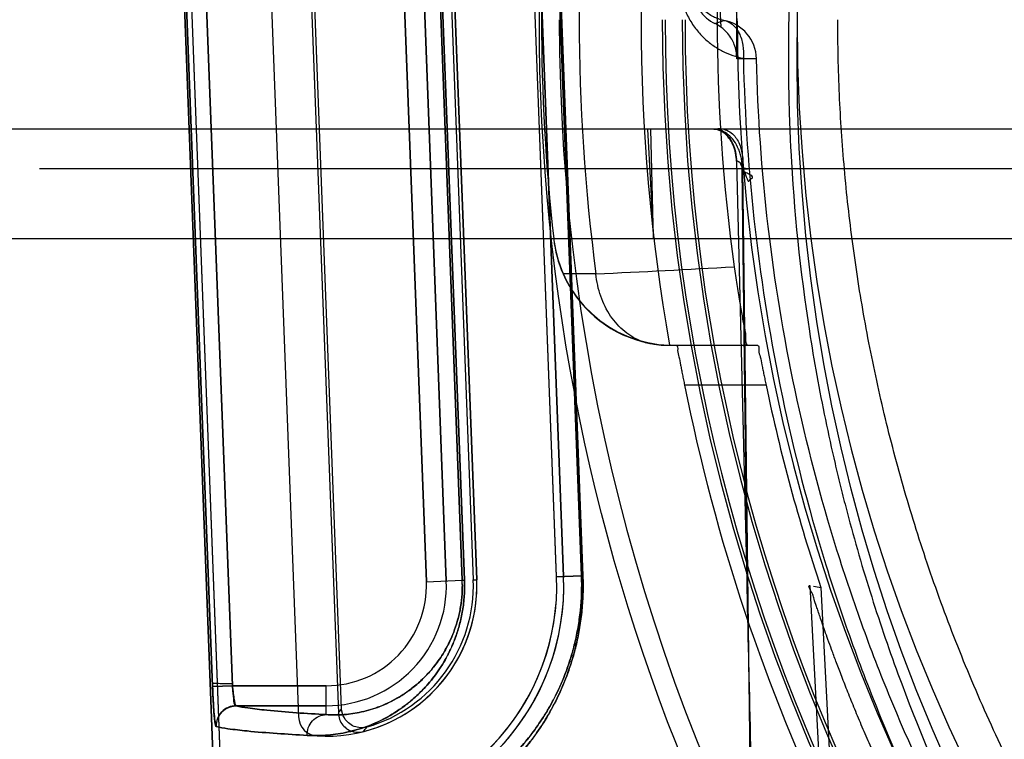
# Model space of a CAD drawing. Header units: millimetres. Extents: x 0 to 297, y 0 to 210.
# Tile 371 of 446: x 239.485 to 239.706, y 160.549 to 160.711. Entities that reach past the tile are written whole.
import ezdxf

# ---------------------------------------------------------------- set-up
doc = ezdxf.new("R2010")
doc.units = ezdxf.units.MM
doc.header["$LTSCALE"] = 16.335
doc.layers.get('0').update_dxf_attribs({"linetype": 'CONTINUOUS'})
for name, color, linetype in [('AXES_REF', 7, 'CONTINUOUS'), ('INTFCLR_1', 7, 'CONTINUOUS'), ('INTFCLR_144815', 7, 'CONTINUOUS'), ('INTFCLR_72935', 7, 'CONTINUOUS')]:
    doc.layers.add(name, color=color, linetype=linetype)

msp = doc.modelspace()

# ---------------------------------------------------------------- linework, layer by layer
at = {"color": 7, "linetype": 'Continuous'}
for radius in [8.7262453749, 8.7255, 8.6696226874]:
    msp.add_circle((241.415033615, 154.4105885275), radius, dxfattribs=at)
msp.add_arc((241.415033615, 154.4105885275), 8.64, 278.2771290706, 261.7228709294, dxfattribs=at)
at = {"layer": 'AXES_REF', "color": 9, "linetype": 'Continuous'}
msp.add_arc((241.415033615, 154.4105885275), 7.9600610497, 94.4118118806, 85.5881881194, dxfattribs=at)
at = {"layer": 'INTFCLR_1', "color": 6, "linetype": 'Continuous'}
for p, q in [((239.5036754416, 161.1861563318), (239.5503851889, 159.9635757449)), ((239.505260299, 161.1862412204), (239.5519721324, 159.9636060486)), ((239.5369542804, 160.8281587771), (239.5474443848, 160.553590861)), ((239.5793625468, 160.8004523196), (239.5876150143, 160.5844523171)), ((239.6056018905, 160.5851395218), (239.5973494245, 160.8011395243)), ((239.6071888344, 160.5851698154), (239.5989363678, 160.8011698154))]:
    msp.add_line(p, q, dxfattribs=at)
at = {"layer": 'INTFCLR_1', "color": 9, "linetype": 'Continuous'}
for p, q in [((239.522584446, 160.8217341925), (239.5325714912, 160.5605784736)), ((239.5180918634, 160.8215623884), (239.5280790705, 160.5604066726)), ((239.5762552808, 160.5840183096), (239.5680028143, 160.8000183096)), ((239.5807513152, 160.5841900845), (239.5724988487, 160.8001900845)), ((239.5761211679, 160.8003284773), (239.5843375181, 160.5843270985)), ((239.5848397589, 160.5843270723), (239.5766157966, 160.8003284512)), ((239.6029940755, 160.801355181), (239.6112095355, 160.5853537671)), ((239.6115257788, 160.5853537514), (239.6033052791, 160.8013551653)), ((239.5762552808, 160.5840183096), (239.5843375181, 160.5843270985)), ((239.5843375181, 160.5843270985), (239.5848397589, 160.5843270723)), ((239.6056018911, 160.5851395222), (239.6112095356, 160.5853537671)), ((239.6112095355, 160.5853537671), (239.6115257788, 160.5853537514)), ((239.5325714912, 160.5605784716), (239.5280790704, 160.5604066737)), ((239.5536938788, 160.5605784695), (239.5325714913, 160.5605784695)), ((239.5536938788, 160.5540757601), (239.5536938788, 160.5605784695)), ((239.533379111, 160.5560791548), (239.5536938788, 160.5560791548))]:
    msp.add_line(p, q, dxfattribs=at)
msp.add_circle((240.0467819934, 160.7015885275), 0.387, dxfattribs=at)
at = {"layer": 'INTFCLR_1', "color": 6, "linetype": 'Continuous'}
for centre, radius, start, end in [((239.5536938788, 160.5831563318), 0.0339458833, 266.5874348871, 2.1879703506), ((239.5536938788, 160.5831563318), 0.0519458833, 274.9802481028, 2.1879701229), ((239.5536938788, 160.5831563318), 0.0535328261, 274.9802484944, 2.1879705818), ((239.5519411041, 160.553762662), 0.0045, 182.187969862, 266.5874352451)]:
    msp.add_arc(centre, radius, start, end, dxfattribs=at)
at = {"layer": 'INTFCLR_1', "color": 9, "linetype": 'Continuous'}
for centre, radius, start, end in [((239.5536938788, 160.5831563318), 0.027077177, 270.0000000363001, 2.1879705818), ((239.5536938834, 160.5831563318), 0.0225778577, 270.0000000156, 2.1879709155)]:
    msp.add_arc(centre, radius, start, end, dxfattribs=at)
at = {"layer": 'INTFCLR_1', "color": 7, "linetype": 'Continuous'}
msp.add_arc((239.5333892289, 160.5515780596), 0.0045014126, 90.12879281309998, 182.1644691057, dxfattribs=at)
at = {"layer": 'INTFCLR_1', "color": 9, "linetype": 'Continuous'}
for points, knots in [([(240.2147240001, 161.0591581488), (240.2118238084, 161.0605701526), (240.205966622, 161.0633315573), (240.1940848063, 161.068571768), (240.1728248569, 161.0769991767), (240.1477050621, 161.0847936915), (240.125188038, 161.089915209), (240.1137215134, 161.0920562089), (240.1070972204, 161.0931585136), (240.0905108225, 161.0956942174), (240.0621024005, 161.098330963), (240.0285354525, 161.0979077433), (240.0068346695, 161.0959183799), (239.996815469, 161.0946659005), (239.990143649, 161.0937420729), (239.972081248, 161.0908760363), (239.9431061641, 161.0843243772), (239.9150619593, 161.0748678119), (239.8984722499, 161.0680729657), (239.8925045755, 161.0654954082), (239.8836718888, 161.0615471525), (239.865088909, 161.0525325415), (239.8378647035, 161.0367449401), (239.8125024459, 161.0185541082), (239.7970364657, 161.0056942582), (239.7900985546, 160.9995692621), (239.7855298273, 160.9954385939), (239.7732925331, 160.9839746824), (239.7544810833, 160.9641705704), (239.7319888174, 160.9356300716), (239.7154862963, 160.9102106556), (239.7051387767, 160.8915809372), (239.6995380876, 160.8806178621), (239.6914397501, 160.8638104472), (239.6806552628, 160.8376085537), (239.6713894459, 160.8072247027), (239.6667427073, 160.7868364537), (239.6648487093, 160.7771742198), (239.6636496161, 160.770628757), (239.6606659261, 160.7524356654), (239.6583056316, 160.7289164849), (239.6577225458, 160.7052211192), (239.6578849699, 160.6932321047), (239.6581112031, 160.6863363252), (239.6588916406, 160.6692523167), (239.6611680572, 160.6472006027), (239.665395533, 160.6238154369), (239.6679290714, 160.6122969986), (239.669496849, 160.6057581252), (239.6719489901, 160.5960678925), (239.6760333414, 160.5818039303), (239.6843900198, 160.5572458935), (239.6943915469, 160.5336045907), (239.7045173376, 160.5137691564), (239.7106544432, 160.5027370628), (239.7201354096, 160.4866068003), (239.7356627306, 160.4634186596), (239.7591234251, 160.4346278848), (239.7786638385, 160.4147868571), (239.792491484, 160.402319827), (239.8019684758, 160.3941779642), (239.8191147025, 160.380487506), (239.8452134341, 160.3625788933), (239.8674668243, 160.3503287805), (239.8789647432, 160.3447250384)], [0, 0, 0, 0, 0.0078493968, 0.0157556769, 0.0315973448, 0.06348082, 0.0796255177, 0.0877696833, 0.09186257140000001, 0.09596636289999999, 0.128600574, 0.1611442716, 0.177500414, 0.1816059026, 0.1857145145, 0.1938901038, 0.2261064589, 0.2578609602, 0.2657731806, 0.2697286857, 0.2736790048, 0.2893160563, 0.3199691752, 0.350131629, 0.3651446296, 0.3688979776, 0.3726519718, 0.3801321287, 0.4097003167, 0.4390100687, 0.4684423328, 0.4833358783, 0.4908515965, 0.498396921, 0.52873346, 0.5596898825, 0.5755734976, 0.5795998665, 0.5836492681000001, 0.5917658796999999, 0.6244614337, 0.6410489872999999, 0.6494251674, 0.6536350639, 0.6578378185, 0.6910418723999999, 0.7074624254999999, 0.7156483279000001, 0.7197377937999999, 0.7238248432, 0.7399718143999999, 0.7558251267, 0.7869322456, 0.802323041, 0.8100025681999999, 0.8176490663, 0.8478512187, 0.8777971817, 0.9079026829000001, 0.9155006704, 0.9231007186, 0.93830313, 0.9688745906, 1, 1, 1, 1]), ([(239.5493824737, 160.5494046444), (239.5507640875, 160.5493241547), (239.5536582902, 160.5493388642), (239.5581636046, 160.5499548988), (239.5629856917, 160.5513283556), (239.5671068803, 160.55323806), (239.5700021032, 160.5550608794), (239.5717310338, 160.5563260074), (239.5735452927, 160.5577971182), (239.5753209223, 160.5594877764), (239.5770277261, 160.5614083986), (239.5787934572, 160.5636526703), (239.5804314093, 160.5662144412), (239.5818865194, 160.569115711), (239.5829149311, 160.5716348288), (239.5836347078, 160.5739320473), (239.584113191, 160.5759133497), (239.5845237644, 160.5780496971), (239.584783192, 160.580274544), (239.5848759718, 160.5825618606), (239.5848623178, 160.5837345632), (239.5848397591, 160.5843270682)], [0, 0, 0, 0, 0.0741702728, 0.1546339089, 0.2429791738, 0.3419225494, 0.3968630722, 0.4261042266, 0.4566930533, 0.5220022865, 0.5571969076, 0.5943301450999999, 0.6749684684, 0.7195761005, 0.7681525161, 0.8206304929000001, 0.8484164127, 0.8773538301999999, 0.9371840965, 0.9682229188, 1, 1, 1, 1]), ([(239.5536938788, 160.5540757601), (239.5548805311, 160.553995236), (239.5573694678, 160.5539866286), (239.5612499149, 160.5544913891), (239.5654109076, 160.5556562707), (239.5689711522, 160.5572951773), (239.5714740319, 160.558866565), (239.5729702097, 160.5599598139), (239.5745417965, 160.5612333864), (239.5760802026, 160.5626990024), (239.5775592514, 160.5643655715), (239.5790909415, 160.5663159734), (239.5805117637, 160.5685440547), (239.5817741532, 160.5710687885), (239.5826668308, 160.5732628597), (239.5832916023, 160.5752642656), (239.5837069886, 160.5769909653), (239.5840634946, 160.578853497), (239.5842886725, 160.5807933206), (239.5843691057, 160.582787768), (239.5843571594, 160.583810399), (239.5843375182, 160.5843270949)], [0, 0, 0, 0, 0.073574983, 0.15347806, 0.2413293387, 0.3398925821, 0.3947086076, 0.423909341, 0.4544751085, 0.5198002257, 0.5550397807, 0.5922469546, 0.6731336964, 0.7179258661, 0.7667362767, 0.8194998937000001, 0.8474484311, 0.8765619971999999, 0.9367727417, 0.9680141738, 1, 1, 1, 1]), ([(239.5558775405, 160.5270322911), (239.5558823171, 160.5269066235), (239.5563261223, 160.5266680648), (239.5576639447, 160.5264495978), (239.5598907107, 160.5263811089), (239.5627209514, 160.5265700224), (239.5656978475, 160.5269671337), (239.5692089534, 160.5276922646), (239.5724550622, 160.5286302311), (239.5753037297, 160.5296496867), (239.5785333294, 160.5309744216), (239.5828798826, 160.5331496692), (239.588367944, 160.5366858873), (239.593038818, 160.540590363), (239.5968478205, 160.544508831), (239.5998210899, 160.5480838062), (239.6021952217, 160.5514850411), (239.6037840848, 160.5541263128), (239.6046950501, 160.5557728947), (239.6061034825, 160.5584768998), (239.6075953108, 160.5618780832), (239.6088302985, 160.5654852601), (239.6094879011, 160.5677293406), (239.6101069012, 160.5701151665), (239.6106221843, 160.5725883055), (239.6110233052, 160.575142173), (239.6115167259, 160.5791816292), (239.6116301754, 160.5826105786), (239.6115257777, 160.5853537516)], [0, 0, 0, 0, 0.0041551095, 0.013257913, 0.0481236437, 0.0748318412, 0.1077085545, 0.1470286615, 0.1932699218, 0.2191876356, 0.2469710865, 0.3085682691, 0.3794789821, 0.4622312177, 0.5090624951, 0.5598948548, 0.6156954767, 0.6459180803, 0.6617022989, 0.6778630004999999, 0.7466496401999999, 0.7841166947, 0.8037788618, 0.8238999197, 0.8655451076, 0.8871776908, 0.9092987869, 1, 1, 1, 1]), ([(239.5583411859, 160.5298255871), (239.5583454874, 160.5297030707), (239.5587577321, 160.5294599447), (239.5600399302, 160.5292344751), (239.5621458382, 160.5291522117), (239.5648346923, 160.5293176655), (239.5676592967, 160.5296835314), (239.5709927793, 160.530362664), (239.5740748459, 160.5312475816), (239.5767800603, 160.532212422), (239.5798482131, 160.533468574), (239.5839785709, 160.535535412), (239.5891943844, 160.5389009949), (239.5936334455, 160.5426208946), (239.5972539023, 160.5463564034), (239.6000808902, 160.5497666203), (239.6023380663, 160.5530117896), (239.6038486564, 160.5555322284), (239.6047148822, 160.5571038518), (239.6060545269, 160.5596856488), (239.607473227, 160.5629331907), (239.6086474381, 160.5663771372), (239.6092727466, 160.5685200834), (239.6098613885, 160.5707987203), (239.6103513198, 160.5731607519), (239.6107326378, 160.5755999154), (239.6112016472, 160.5794584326), (239.611309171, 160.5827335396), (239.6112095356, 160.5853537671)], [0, 0, 0, 0, 0.0042536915, 0.0133611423, 0.0481249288, 0.0747277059, 0.1074764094, 0.1466518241, 0.192738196, 0.2185773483, 0.2462835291, 0.3077362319, 0.3785294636, 0.4612132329, 0.5080387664, 0.5588910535, 0.6147435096, 0.6450065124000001, 0.6608150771, 0.67700292, 0.7459283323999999, 0.7834849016, 0.8031974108, 0.8233721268, 0.8651343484, 0.8868303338, 0.9090177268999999, 1, 1, 1, 1]), ([(239.5536938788, 160.5540757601), (239.5492164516, 160.5543388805), (239.5433030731, 160.5547088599), (239.5365412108, 160.5554706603), (239.5342367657, 160.5558365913), (239.5333791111, 160.5560791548)], [0, 0, 0, 0, 0.6586243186, 0.8691172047, 1, 1, 1, 1]), ([(239.5493824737, 160.5494046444), (239.5493642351, 160.5499769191), (239.5495473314, 160.5511832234), (239.5504909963, 160.552767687), (239.5519758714, 160.5538294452), (239.5531433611, 160.5540729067), (239.5536938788, 160.5540757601)], [0, 0, 0, 0, 0.2441201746, 0.506899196, 0.7652768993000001, 1, 1, 1, 1]), ([(239.5288907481, 160.5514080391), (239.5297561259, 160.5511653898), (239.5320805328, 160.5507995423), (239.5389014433, 160.5500376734), (239.5448660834, 160.5496677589), (239.5493824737, 160.5494046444)], [0, 0, 0, 0, 0.1308507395, 0.3413375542, 1, 1, 1, 1])]:
    msp.add_open_spline(points, degree=3, knots=knots, dxfattribs=at)
at = {"layer": 'INTFCLR_1', "color": 7, "linetype": 'Continuous'}
for points, knots in [([(239.5289456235, 160.551350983), (239.5288638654, 160.5512438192), (239.5286689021, 160.5520314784), (239.5285484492, 160.5529603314), (239.5283537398, 160.5550365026), (239.5282359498, 160.5570284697), (239.5281490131, 160.5586930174), (239.5281012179, 160.5598275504), (239.5280790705, 160.5604066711)], [0, 0, 0, 0, 0.0442575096, 0.1345118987, 0.4573237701, 0.6260773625, 0.8097107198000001, 1, 1, 1, 1]), ([(239.5280790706, 160.5604066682), (239.5281109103, 160.5595744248), (239.5281798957, 160.5579737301), (239.5283161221, 160.5557311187), (239.5284594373, 160.5535504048), (239.5286848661, 160.5521549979), (239.5288907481, 160.5514080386)], [0, 0, 0, 0, 0.2761379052, 0.5311304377, 0.7451301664, 1, 1, 1, 1]), ([(239.5325714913, 160.5605784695), (239.5326101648, 160.5600808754), (239.5326678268, 160.5590948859), (239.5329786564, 160.5577774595), (239.5327999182, 160.556159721), (239.533379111, 160.5560791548)], [0, 0, 0, 0, 0.3262408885, 0.6177564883, 1, 1, 1, 1]), ([(239.5325714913, 160.5605784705), (239.5325936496, 160.5602887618), (239.5326621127, 160.5594792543), (239.5328206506, 160.5580291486), (239.5329819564, 160.5571861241), (239.5332464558, 160.5559268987), (239.5334335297, 160.5560506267)], [0, 0, 0, 0, 0.1872422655, 0.5347088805, 0.8554618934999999, 1, 1, 1, 1]), ([(239.5289456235, 160.551350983), (239.5289080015, 160.5522323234), (239.5293158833, 160.5538074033), (239.5310050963, 160.5555798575), (239.5325574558, 160.5560550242), (239.5334335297, 160.5560506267)], [0, 0, 0, 0, 0.3689261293, 0.6336074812, 1, 1, 1, 1])]:
    msp.add_open_spline(points, degree=3, knots=knots, dxfattribs=at)
at = {"layer": 'INTFCLR_144815', "color": 6, "linetype": 'Continuous'}
for p, q in [((239.6462821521, 160.7102319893), (239.6132465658, 161.3405885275)), ((239.6260999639, 160.6859285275), (239.627461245, 160.6612887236)), ((239.6274612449, 160.6612887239), (239.6268528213, 160.6859285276)), ((239.6461341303, 160.678728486), (239.6461195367, 160.6790773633)), ((239.6461341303, 160.678728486), (239.648618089, 160.5781336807)), ((239.4537729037, 160.6612887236), (240.6397910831, 160.6612887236)), ((239.6651409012, 160.5827392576), (239.6679338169, 160.5281524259))]:
    msp.add_line(p, q, dxfattribs=at)
at = {"layer": 'INTFCLR_144815', "color": 9, "linetype": 'Continuous'}
for p, q in [((239.6412798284, 160.7097211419), (239.6432864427, 160.7104358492)), ((239.6476750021, 160.701902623), (239.6506323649, 160.7017883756)), ((239.6506323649, 160.7017883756), (239.6462093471, 160.7017862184)), ((240.613441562, 160.6859285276), (239.4801224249, 160.6859285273)), ((239.4891210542, 160.6770855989), (240.6044429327, 160.6770855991)), ((239.6486180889, 160.5781336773), (239.6473982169, 160.6769599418)), ((239.647462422, 160.6770855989), (239.6537144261, 160.1705885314)), ((239.6049412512, 160.6612151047), (239.6049346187, 160.6612744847)), ((239.6144695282, 160.653324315), (239.6070505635, 160.653357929)), ((239.6296722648, 160.6372837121), (239.6508675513, 160.6372837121)), ((239.6528006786, 160.6282837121), (239.6344292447, 160.6282837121)), ((239.662688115, 160.583161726), (239.6646667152, 160.5445313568))]:
    msp.add_line(p, q, dxfattribs=at)
msp.add_circle((240.0467819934, 160.7105885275), 0.4450735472, dxfattribs=at)
at = {"layer": 'INTFCLR_144815', "color": 6, "linetype": 'Continuous'}
for centre, radius, start, end in [((240.0467819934, 160.7105885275), 0.4221456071, 170.0000000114, 189.9999999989), ((240.0467819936, 160.7105885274), 0.4050000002, 172.1026397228, 187.8973602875), ((240.0467819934, 160.7105885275), 0.4445907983, 173.627751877, 186.3722481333), ((239.6374025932, 160.7017628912), 0.0088524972, 54.0834248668, 64.024798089), ((240.0467819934, 160.7105885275), 0.4005, 180.0510065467, 359.9489934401), ((240.0467819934, 160.7105885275), 0.387, 180.0000000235, 360), ((239.6317604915, 160.6642662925), 0.0269920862, 186.3648512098, 268.491085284), ((239.6318283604, 160.664221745), 0.0270547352, 186.3808204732, 203.6753744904), ((239.6317785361, 160.6641858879), 0.0269944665, 203.6481394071, 255.071297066), ((240.0467819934, 160.7105885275), 0.4204864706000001, 191.2877879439, 205.7133570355), ((240.0467819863, 160.7105885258), 0.4024864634, 191.7996976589, 198.5207826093), ((239.7202284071, 160.9088828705), 0.3307633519, 260.1255855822, 260.4127829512)]:
    msp.add_arc(centre, radius, start, end, dxfattribs=at)
at = {"layer": 'INTFCLR_144815', "color": 9, "linetype": 'Continuous'}
for centre, radius, start, end in [((240.0462646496, 160.7113563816), 0.4001660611, 171.3564389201, 180.1099446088), ((240.0467819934, 160.7105885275), 0.4360885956, 172.4544928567, 187.5455071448), ((240.0467819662, 160.7105100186), 0.4405735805, 179.9897901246, 0.0102099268), ((240.0467819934, 160.7107941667), 0.417368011, 180.0282300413, 359.971769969), ((240.0467819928, 160.7105400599), 0.4167396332, 179.9933364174, 0.0066635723), ((240.0467819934, 160.7107156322), 0.4128686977, 180.0176390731, 359.9823609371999), ((240.0467819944, 160.7104615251), 0.4122403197, 179.9823484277, 0.017651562), ((239.6416349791, 160.7015891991), 0.0089995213, 1.2681582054, 79.4259149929), ((240.0513469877, 160.7112731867), 0.4052487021, 180.0968033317, 181.3414301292), ((239.2868337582, 167.2633516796), 6.6181424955, 272.8376276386, 273.1076992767)]:
    msp.add_arc(centre, radius, start, end, dxfattribs=at)
for points, knots in [([(239.6419449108, 160.774074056), (239.6415037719, 160.7621378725), (239.6412391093, 160.7441764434), (239.6418820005, 160.7224612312), (239.6423728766, 160.7126950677), (239.6425949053, 160.7089316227)], [0, 0, 0, 0, 0.5498636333, 0.8264465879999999, 1, 1, 1, 1]), ([(239.6432864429, 160.710435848), (239.6428788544, 160.7105142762), (239.6420682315, 160.7107324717), (239.6408938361, 160.71122928), (239.6397689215, 160.7119000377), (239.6387123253, 160.7127562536), (239.6377623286, 160.7138144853), (239.6366653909, 160.7155257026), (239.636160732, 160.7170433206), (239.6360156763, 160.7180944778)], [0, 0, 0, 0, 0.1107473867, 0.2231138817, 0.33925235, 0.4590533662, 0.5846579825, 0.7168732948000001, 1, 1, 1, 1]), ([(239.6333503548, 160.7171782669), (239.6334964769, 160.7161057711), (239.633857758, 160.7145233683), (239.6346020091, 160.7125299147), (239.6354726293, 160.710693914), (239.6365402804, 160.7090181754), (239.6377638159, 160.7075321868), (239.6390330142, 160.7062152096), (239.6404158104, 160.7050712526), (239.6418828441, 160.7041124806), (239.6433611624, 160.7032908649), (239.6452758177, 160.7024805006), (239.6468732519, 160.7020589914), (239.6476750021, 160.701902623)], [0, 0, 0, 0, 0.1453532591, 0.216453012, 0.2854858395, 0.4179428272, 0.4818701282, 0.543755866, 0.6633590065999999, 0.7218031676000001, 0.7789349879, 0.8903064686, 1, 1, 1, 1]), ([(239.6432864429, 160.710435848), (239.6439630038, 160.7103122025), (239.6453921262, 160.7096138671), (239.6468980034, 160.7075616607), (239.647700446, 160.7048610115), (239.6477524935, 160.7028908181), (239.6476750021, 160.701902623)], [0, 0, 0, 0, 0.1984692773, 0.4371861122, 0.7139604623, 1, 1, 1, 1]), ([(239.6476750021, 160.701902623), (239.6479664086, 160.6890093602), (239.6497362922, 160.6633977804), (239.6558904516, 160.6255323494), (239.6630462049, 160.5978081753), (239.6688408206, 160.5797092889), (239.6729428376, 160.5678387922), (239.6807294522, 160.5475706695), (239.6936934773, 160.5196067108), (239.7075079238, 160.4956732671), (239.7175439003, 160.4803516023), (239.7244163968, 160.4703466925), (239.7369409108, 160.4533668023), (239.7563886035, 160.430376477), (239.7778149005, 160.409202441), (239.7938042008, 160.3954083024), (239.8032484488, 160.3878005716), (239.8176553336, 160.3767356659), (239.840208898, 160.3613563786), (239.872173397, 160.3436098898), (239.9002928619, 160.3312502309), (239.9207195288, 160.3239419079), (239.9326783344, 160.3201430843), (239.9508206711, 160.3148524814), (239.9786142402, 160.3085382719), (240.0037632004, 160.3053359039), (240.0164324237, 160.3043524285)], [0, 0, 0, 0, 0.065112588, 0.129394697, 0.1934385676, 0.2094427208, 0.2253383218, 0.256842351, 0.3190311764, 0.3807412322, 0.3961553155, 0.411501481, 0.442018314, 0.5026504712, 0.5633236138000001, 0.5938905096, 0.609235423, 0.6245466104, 0.6856021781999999, 0.7468424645, 0.8088893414, 0.8404348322, 0.8563390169, 0.8722339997, 0.9358427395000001, 1, 1, 1, 1]), ([(240.0166424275, 160.3130112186), (240.004063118, 160.3139760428), (239.9790957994, 160.3171020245), (239.9514922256, 160.3232809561), (239.9334713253, 160.3284558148), (239.9215981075, 160.3321725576), (239.9013224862, 160.339317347), (239.8734114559, 160.3514025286), (239.8416768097, 160.3687580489), (239.8192727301, 160.383802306), (239.8049657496, 160.3946327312), (239.7955906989, 160.402070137), (239.7797289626, 160.4155558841), (239.7584678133, 160.4362549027), (239.7391596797, 160.4587460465), (239.7267260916, 160.4753601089), (239.7199042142, 160.485144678), (239.7099546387, 160.5001229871), (239.6962503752, 160.5235155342), (239.6833875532, 160.5508698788), (239.6756644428, 160.5706973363), (239.6715966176, 160.5823060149), (239.6658526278, 160.5999986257), (239.6587603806, 160.627103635), (239.6526662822, 160.6641331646), (239.6509184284, 160.6891808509), (239.6506323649, 160.7017883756)], [0, 0, 0, 0, 0.0646712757, 0.128756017, 0.144762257, 0.1607751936, 0.1925243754, 0.2549242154, 0.3164399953, 0.3776942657, 0.3930416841, 0.4084179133, 0.439031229, 0.4997315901, 0.5603068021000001, 0.5907642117, 0.6060722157, 0.6214442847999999, 0.6829352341, 0.7448362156, 0.7761705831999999, 0.791975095, 0.8078842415, 0.8715193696, 0.935356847, 1, 1, 1, 1]), ([(239.6248244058, 160.638102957), (239.623427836, 160.6386307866), (239.6207316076, 160.6402235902), (239.6175402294, 160.6437928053), (239.6153294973, 160.6482790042), (239.6146241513, 160.6516164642), (239.6144695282, 160.653324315)], [0, 0, 0, 0, 0.2318302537, 0.4763818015, 0.7337212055, 1, 1, 1, 1])]:
    msp.add_open_spline(points, degree=3, knots=knots, dxfattribs=at)
at = {"layer": 'INTFCLR_144815', "color": 6, "linetype": 'Continuous'}
for points, knots in [([(239.6362007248, 160.7167535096), (239.63627885, 160.7161873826), (239.6365506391, 160.7150537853), (239.6372432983, 160.7134805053), (239.6381942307, 160.7120909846), (239.6395034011, 160.7107778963), (239.6405967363, 160.7100535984), (239.6412798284, 160.7097211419)], [0, 0, 0, 0, 0.1902005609, 0.3853731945, 0.5690912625, 0.7471617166, 1, 1, 1, 1]), ([(239.6462093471, 160.7017862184), (239.6462102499, 160.7023589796), (239.6461080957, 160.7034442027), (239.6456886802, 160.704920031), (239.6450543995, 160.7062691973), (239.6440890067, 160.7076606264), (239.6431700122, 160.7085161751), (239.6425955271, 160.7089322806)], [0, 0, 0, 0, 0.2069866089, 0.3910064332, 0.5518595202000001, 0.7436528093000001, 1, 1, 1, 1]), ([(240.0467819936, 160.3304717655), (240.0437636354, 160.3304717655), (240.037725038, 160.3305445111), (240.0286685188, 160.3308720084), (240.01961273, 160.3314184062), (240.0105581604, 160.3321845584), (240.0015054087, 160.3331716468), (239.9924550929, 160.3343811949), (239.9834081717, 160.3358150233), (239.9743655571, 160.3374752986), (239.9653286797, 160.3393644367), (239.9562989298, 160.3414851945), (239.9472783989, 160.3438405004), (239.9382691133, 160.3464336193), (239.9292739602, 160.3492678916), (239.9202957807, 160.3523469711), (239.9113384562, 160.3556744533), (239.9024058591, 160.359254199), (239.89350308, 160.3630898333), (239.8846352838, 160.3671851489), (239.8758089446, 160.3715435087), (239.867030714, 160.3761682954), (239.858308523, 160.3810622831), (239.8496508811, 160.3862278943), (239.8410674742, 160.3916667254), (239.8325688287, 160.3973795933), (239.8241665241, 160.4033662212), (239.8158731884, 160.4096250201), (239.8077024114, 160.4161529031), (239.7996686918, 160.4229450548), (239.7917873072, 160.4299947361), (239.7840741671, 160.4372930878), (239.776545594, 160.4448289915), (239.7692180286, 160.4525890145), (239.7621076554, 160.4605574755), (239.7552299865, 160.468716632), (239.7485995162, 160.4770468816), (239.7422293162, 160.4855271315), (239.7361306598, 160.4941352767), (239.7303126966, 160.5028487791), (239.7247821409, 160.5116454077), (239.7195436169, 160.5205031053), (239.714599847, 160.5293999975), (239.7099518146, 160.5383143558), (239.705597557, 160.547227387), (239.7015321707, 160.556124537), (239.6977482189, 160.5649962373), (239.6942371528, 160.573836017), (239.6909899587, 160.5826397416), (239.6879976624, 160.5914048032), (239.685251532, 160.6001298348), (239.6827432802, 160.6088142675), (239.6804651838, 160.6174579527), (239.6784101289, 160.6260608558), (239.6765714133, 160.6346237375), (239.674942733, 160.6431484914), (239.6735181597, 160.6516388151), (239.672292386, 160.6600995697), (239.6712608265, 160.66853667), (239.6704197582, 160.676956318), (239.669766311, 160.6853650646), (239.6692984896, 160.6937696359), (239.669015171, 160.7021769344), (239.668949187, 160.7077840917), (239.6689469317, 160.7105885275)], [0, 0, 0, 0, 0.0152115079, 0.0304312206, 0.0456674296, 0.060928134, 0.076221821, 0.0915561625, 0.1069396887, 0.1223797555, 0.1378850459, 0.1534623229, 0.169120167, 0.1848647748, 0.2007045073, 0.2166448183, 0.2326936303, 0.2488553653, 0.2651371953, 0.2815421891, 0.2980761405, 0.3147407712, 0.3315399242, 0.3484738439, 0.3655424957, 0.3827441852, 0.4000751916, 0.4175297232, 0.4350996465, 0.4527744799, 0.4705409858, 0.4883832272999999, 0.5062825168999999, 0.524217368, 0.5421640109, 0.5600969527, 0.5779894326, 0.5958136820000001, 0.6135422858, 0.6311489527, 0.6486090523, 0.6659016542, 0.6830048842, 0.6998975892, 0.7165613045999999, 0.7329915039, 0.7491899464, 0.7651635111, 0.7809214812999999, 0.7964748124, 0.8118350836, 0.8270148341, 0.8420260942, 0.856879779, 0.8715864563, 0.8861599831, 0.9006149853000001, 0.9149693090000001, 0.9292409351, 0.9434482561, 0.9576092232, 0.9717425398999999, 0.9858665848, 1, 1, 1, 1]), ([(239.6461195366, 160.6790773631), (239.6460807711, 160.6797345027), (239.6458795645, 160.6810219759), (239.645220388, 160.6828005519), (239.6442440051, 160.6842871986), (239.6428618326, 160.685519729), (239.6416055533, 160.6859285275), (239.6408975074, 160.6859285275)], [0, 0, 0, 0, 0.2105801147, 0.4137255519, 0.6025794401, 0.7735007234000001, 1, 1, 1, 1]), ([(239.6410343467, 160.6859285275), (239.6420420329, 160.6859285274), (239.6434817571, 160.6852424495), (239.6446821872, 160.6838196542), (239.6453376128, 160.6826699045), (239.6459091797, 160.681088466), (239.6460928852, 160.6798529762), (239.6461195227, 160.6790774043)], [0, 0, 0, 0, 0.3253356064, 0.4587686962, 0.601649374, 0.7494557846, 1, 1, 1, 1]), ([(239.6456230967, 160.6549419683), (239.6457155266, 160.6542756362), (239.645903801, 160.6529520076), (239.6461967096, 160.6509899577), (239.6464951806, 160.6490815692), (239.6467939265, 160.6472510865), (239.6470894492, 160.6455238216), (239.6473715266, 160.6439130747), (239.6476522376, 160.6424621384), (239.6478715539, 160.6411133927), (239.6483599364, 160.6395977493), (239.6478702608, 160.6372837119), (239.6487861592, 160.6372837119)], [0, 0, 0, 0, 0.1124449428, 0.2234725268, 0.3315872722, 0.4353257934, 0.5334328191, 0.6246773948, 0.7080545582, 0.7823970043, 0.8469061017, 1, 1, 1, 1]), ([(239.624824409, 160.6381029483), (239.6253212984, 160.6379706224), (239.6262238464, 160.6377541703), (239.6278392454, 160.6374772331), (239.6289580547, 160.6372836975), (239.6296722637, 160.6372836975)], [0, 0, 0, 0, 0.3133564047, 0.5647632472, 1, 1, 1, 1]), ([(239.6325750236, 160.6372837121), (239.632982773, 160.6372837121), (239.6327271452, 160.635808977), (239.6332495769, 160.6346151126), (239.6334657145, 160.6330708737), (239.6337450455, 160.6317390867), (239.633963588, 160.6306193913), (239.6341944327, 160.6294625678), (239.634350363, 160.628678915), (239.6344292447, 160.6282837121)], [0, 0, 0, 0, 0.133106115, 0.2905823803, 0.4970599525, 0.6146241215, 0.7392361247, 0.8684448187, 1, 1, 1, 1]), ([(239.6508675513, 160.6372837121), (239.6512755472, 160.6372837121), (239.6510313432, 160.6358109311), (239.6515641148, 160.634617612), (239.6517933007, 160.6330738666), (239.6520844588, 160.6317418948), (239.6523131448, 160.6306215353), (239.6525547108, 160.6294637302), (239.6527180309, 160.6286793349), (239.6528006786, 160.6282837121)], [0, 0, 0, 0, 0.1329519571, 0.2902828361, 0.4966995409, 0.6142930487, 0.7389775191, 0.8682969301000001, 1, 1, 1, 1]), ([(239.6833340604, 160.531897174), (239.6827236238, 160.5331387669), (239.6814910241, 160.5356806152), (239.6796552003, 160.5395755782), (239.6778163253, 160.5435953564), (239.6760057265, 160.5476780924), (239.6742568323, 160.5517489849), (239.6726037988, 160.5557216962), (239.671086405, 160.5594851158), (239.669741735, 160.5629219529), (239.6685852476, 160.5659603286), (239.6676060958, 160.5685969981), (239.6667768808, 160.5708795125), (239.6660736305, 160.5728543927), (239.6654760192, 160.5745615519), (239.6649714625, 160.5760305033), (239.6645389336, 160.5772963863), (239.6641108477, 160.5786114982), (239.6635971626, 160.5799924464), (239.6633883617, 160.5812928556), (239.662037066, 160.5832733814), (239.662688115, 160.583161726)], [0, 0, 0, 0, 0.0750274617, 0.1531890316, 0.2334994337, 0.3147349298, 0.39537956, 0.4737627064, 0.5480701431, 0.615424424, 0.6738916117, 0.7243662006, 0.7679479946, 0.8055792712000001, 0.8380595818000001, 0.8659981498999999, 0.8899093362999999, 0.9102975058, 0.9421045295, 0.9641790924, 1, 1, 1, 1]), ([(239.654194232, 160.1705885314), (239.6542384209, 160.1710571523), (239.654313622, 160.1720483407), (239.6544038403, 160.1736178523), (239.6544822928, 160.1753535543), (239.6545518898, 160.1772638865), (239.6546141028, 160.1793590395), (239.654669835, 160.1816512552), (239.6547195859, 160.1841547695), (239.6547636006, 160.186885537), (239.6548019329, 160.1898610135), (239.6548344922, 160.1931002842), (239.6548610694, 160.1966242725), (239.6548813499, 160.2004557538), (239.6548949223, 160.2046195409), (239.6549012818, 160.2091430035), (239.6548998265, 160.2140564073), (239.654889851, 160.2193932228), (239.6548705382, 160.2251901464), (239.6548409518, 160.2314872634), (239.6548000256, 160.2383284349), (239.6547465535, 160.2457613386), (239.6546791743, 160.2538380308), (239.6545963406, 160.2626169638), (239.6544962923, 160.2721631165), (239.6543770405, 160.2825474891), (239.6542363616, 160.2938460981), (239.6540717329, 160.3061436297), (239.6538802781, 160.3195346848), (239.6536587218, 160.3341240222), (239.6534033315, 160.3500276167), (239.6531098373, 160.3673741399), (239.6527733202, 160.3863075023), (239.6523881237, 160.4069870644), (239.6519477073, 160.4295898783), (239.6514444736, 160.4543126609), (239.6508695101, 160.4813756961), (239.6502121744, 160.511030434), (239.6494594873, 160.543569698), (239.6489113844, 160.5662558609), (239.6486180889, 160.5781336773)], [0, 0, 0, 0, 0.0034642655, 0.007314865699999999, 0.0115701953, 0.016251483, 0.0213837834, 0.0269968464, 0.0331267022, 0.0398127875, 0.04709737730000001, 0.055027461, 0.0636544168, 0.0730340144, 0.0832268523, 0.09429928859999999, 0.1063259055, 0.1193886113, 0.13357735, 0.148990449, 0.1657347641, 0.1839280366, 0.2036966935, 0.2251798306, 0.2485422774, 0.2739585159, 0.3016119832, 0.331704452, 0.3644742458, 0.4001778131, 0.4390917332, 0.4815369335, 0.5278633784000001, 0.5784598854, 0.6337611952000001, 0.6942476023, 0.7604528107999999, 0.8329852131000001, 0.9125547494, 1, 1, 1, 1])]:
    msp.add_open_spline(points, degree=3, knots=knots, dxfattribs=at)
at = {"layer": 'INTFCLR_144815', "color": 7, "linetype": 'Continuous'}
for points, knots in [([(239.6410343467, 160.6859285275), (239.6412392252, 160.6859792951), (239.6418489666, 160.6860902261), (239.6434862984, 160.6860633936), (239.6452182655, 160.6850743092), (239.6463864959, 160.6835294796), (239.6469611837, 160.6822814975), (239.6473267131, 160.6808622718), (239.647586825, 160.6791578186), (239.6476284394, 160.6778316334), (239.6474621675, 160.677085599)], [0, 0, 0, 0, 0.0493532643, 0.14452646, 0.3782104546, 0.4796643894, 0.5958385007, 0.6965755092, 0.8212831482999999, 1, 1, 1, 1]), ([(239.6474619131, 160.6770855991), (239.647457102, 160.6774719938), (239.6474126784, 160.6782319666), (239.6472441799, 160.6793458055), (239.646979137, 160.6804157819), (239.646506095, 160.681754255), (239.6456971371, 160.6832668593), (239.6443828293, 160.68473285), (239.6427951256, 160.6856989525), (239.6416061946, 160.6859285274), (239.6410343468, 160.6859285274)], [0, 0, 0, 0, 0.09648262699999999, 0.189751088, 0.280904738, 0.3712636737, 0.5437779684, 0.705570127, 0.8572208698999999, 1, 1, 1, 1]), ([(239.6474580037, 160.6764453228), (239.6474897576, 160.6766224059), (239.6474113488, 160.6772825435), (239.6471928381, 160.678268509), (239.6464314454, 160.6787256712), (239.646134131, 160.6787284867)], [0, 0, 0, 0, 0.1883147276, 0.6887779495, 1, 1, 1, 1]), ([(239.6473982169, 160.6769599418), (239.6478045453, 160.6769699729), (239.6494075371, 160.676959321), (239.6478484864, 160.6770854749), (239.647462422, 160.6770855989)], [0, 0, 0, 0, 0.5128627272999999, 1, 1, 1, 1]), ([(239.6474621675, 160.677085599), (239.6475934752, 160.6770862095), (239.6477817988, 160.6766092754), (239.6480274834, 160.6760613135), (239.6482854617, 160.6752532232), (239.6485271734, 160.6746952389), (239.6487092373, 160.6742220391), (239.6490980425, 160.6742595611), (239.6491527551, 160.6746229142), (239.6494008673, 160.6748560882), (239.6497073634, 160.6747867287), (239.649775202, 160.6753090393), (239.6492076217, 160.6756259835), (239.6484807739, 160.6760702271), (239.6478221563, 160.6763131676), (239.6474580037, 160.6764453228)], [0, 0, 0, 0, 0.0545675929, 0.1617997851, 0.2855437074, 0.3866999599, 0.4376752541, 0.4611776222, 0.5258704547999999, 0.5647090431, 0.5892098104, 0.6364376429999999, 0.7129507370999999, 0.8390132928, 1, 1, 1, 1])]:
    msp.add_open_spline(points, degree=3, knots=knots, dxfattribs=at)
msp.add_open_spline([(239.6473982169, 160.6769599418), (239.6473925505, 160.6773945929), (239.6474553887, 160.6782044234), (239.6470207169, 160.6782081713)], degree=3, dxfattribs=at)
at = {"layer": 'INTFCLR_72935', "color": 6, "linetype": 'Continuous'}
for p, q in [((239.5503851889, 159.9635757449), (239.5036754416, 161.1861563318)), ((239.5052619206, 161.1861987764), (239.5519727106, 159.963590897)), ((239.5459661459, 160.8280200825), (239.5564193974, 160.5544167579)), ((239.5571684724, 160.5554348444), (239.5467907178, 160.8270621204)), ((239.5785751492, 160.8004372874), (239.5868276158, 160.5844372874)), ((239.5876150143, 160.5844523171), (239.5793625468, 160.8004523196)), ((239.6056007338, 160.5851698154), (239.5973482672, 160.8011698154)), ((239.5989363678, 160.8011698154), (239.6071888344, 160.5851698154))]:
    msp.add_line(p, q, dxfattribs=at)
at = {"layer": 'INTFCLR_72935', "color": 9, "linetype": 'Continuous'}
for p, q in [((239.5325714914, 160.5605784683), (239.5225844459, 160.8217341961)), ((239.5280790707, 160.5604066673), (239.5180918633, 160.821562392)), ((239.5680028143, 160.8000183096), (239.5762552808, 160.5840183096)), ((239.5724988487, 160.8001900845), (239.5807513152, 160.5841900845)), ((239.5843375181, 160.5843270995), (239.5761211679, 160.8003284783)), ((239.5766157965, 160.8003284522), (239.5848397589, 160.5843270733)), ((239.6112095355, 160.5853537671), (239.6029940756, 160.8013551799)), ((239.6033052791, 160.8013551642), (239.6115257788, 160.5853537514)), ((239.5762552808, 160.5840183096), (239.5843375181, 160.5843270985)), ((239.5843375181, 160.5843270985), (239.5848397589, 160.5843270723)), ((239.5868281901, 160.5844222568), (239.587615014, 160.584452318)), ((239.6112095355, 160.5853537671), (239.6056018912, 160.5851395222)), ((239.6112095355, 160.5853537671), (239.6112458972, 160.5838899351)), ((239.6112095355, 160.5853537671), (239.6115257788, 160.5853537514)), ((239.5325714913, 160.5605784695), (239.5536938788, 160.5605784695)), ((239.5536938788, 160.5540757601), (239.5536938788, 160.5605784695)), ((239.5536938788, 160.5560791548), (239.533379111, 160.5560791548))]:
    msp.add_line(p, q, dxfattribs=at)
at = {"layer": 'INTFCLR_72935', "color": 7, "linetype": 'Continuous'}
msp.add_line((239.5280790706, 160.5604066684), (239.5325714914, 160.5605784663), dxfattribs=at)
at = {"layer": 'INTFCLR_72935', "color": 6, "linetype": 'Continuous'}
for radius, start, end in [(0.0519458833, 270.4807594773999, 2.1879701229), (0.0535328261, 272.230106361, 2.187970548), (0.0339458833, 284.15513625, 2.1879689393), (0.0331584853, 286.1042320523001, 2.1879706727)]:
    msp.add_arc((239.5536938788, 160.5831563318), radius, start, end, dxfattribs=at)
at = {"layer": 'INTFCLR_72935', "color": 9, "linetype": 'Continuous'}
for centre, radius, start, end in [((239.5547795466, 160.583204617), 0.0295792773, 359.9063571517, 2.1747962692), ((239.5536938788, 160.5831563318), 0.027077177, 269.9999999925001, 2.1879705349), ((239.5536938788, 160.5831563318), 0.0225778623, 269.9999999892, 2.1879704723), ((239.533389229, 160.5515780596), 0.0045014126, 90.12879358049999, 182.1644691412), ((239.4969419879, 160.5989629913), 0.0743096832, 323.1682372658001, 324.1428188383), ((239.4963776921, 160.6067434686), 0.0865920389, 319.2687513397, 320.1861883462)]:
    msp.add_arc(centre, radius, start, end, dxfattribs=at)
for points, knots in [([(239.5848397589, 160.5843270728), (239.5848839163, 160.5831672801), (239.5848527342, 160.5808808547), (239.5844691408, 160.5775694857), (239.5838068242, 160.5744901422), (239.5829362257, 160.57169535), (239.5819152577, 160.5691795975), (239.5807900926, 160.5669238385), (239.5795909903, 160.5648991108), (239.5779742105, 160.5625463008), (239.5758705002, 160.5600182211), (239.5736136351, 160.5578584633), (239.5718109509, 160.556387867), (239.5700870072, 160.5551183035), (239.5671914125, 160.5532829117), (239.5630584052, 160.5513541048), (239.5582103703, 160.5499631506), (239.5536786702, 160.5493392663), (239.5507683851, 160.5493239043), (239.5493824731, 160.5494046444)], [0, 0, 0, 0, 0.0622033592, 0.1222915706, 0.178374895, 0.2307655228, 0.2789783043, 0.3237295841, 0.3657434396, 0.4049884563, 0.4766378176, 0.5415613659, 0.5720673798, 0.6012766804, 0.6562614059, 0.7555726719, 0.8445050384, 0.9255970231, 1, 1, 1, 1]), ([(239.6115257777, 160.5853537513), (239.6115787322, 160.5839605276), (239.6115844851, 160.581209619), (239.6113032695, 160.5771528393), (239.6107609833, 160.57325896), (239.6099927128, 160.5695676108), (239.6090413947, 160.566104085), (239.6076136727, 160.5619299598), (239.6055736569, 160.5572590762), (239.6031943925, 160.553056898), (239.601217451, 160.5500829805), (239.599301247, 160.5474621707), (239.5973207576, 160.5450727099), (239.5952919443, 160.5429094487), (239.592510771, 160.5401505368), (239.5884014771, 160.536712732), (239.582917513, 160.5331696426), (239.5785610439, 160.530993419), (239.5753265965, 160.5296610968), (239.5724749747, 160.5286325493), (239.5697694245, 160.5278543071), (239.5672295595, 160.5272855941), (239.5650681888, 160.5268782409), (239.5626943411, 160.5265720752), (239.5598640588, 160.5263795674), (239.5576470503, 160.5264503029), (239.5563184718, 160.5266708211), (239.5558822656, 160.526908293), (239.5558775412, 160.5270323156)], [0, 0, 0, 0, 0.046063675, 0.0907932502, 0.1342483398, 0.1758512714, 0.215278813, 0.2528373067, 0.321532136, 0.3833255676, 0.4121154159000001, 0.4394793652, 0.4905636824, 0.5145184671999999, 0.5374441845, 0.6199770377, 0.6909349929, 0.7527024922, 0.7805654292, 0.8064766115, 0.8528279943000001, 0.8734517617, 0.8924461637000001, 0.9255129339, 0.9522459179, 0.9869084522, 0.9958994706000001, 1, 1, 1, 1]), ([(239.5843587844, 160.5831562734), (239.5843577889, 160.582534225), (239.584304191, 160.5809344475), (239.5840162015, 160.5784352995), (239.5834411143, 160.5757511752), (239.5826855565, 160.5733161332), (239.5817992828, 160.5711249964), (239.5808228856, 160.5691613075), (239.5797829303, 160.567400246), (239.5783807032, 160.5653552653), (239.5765582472, 160.5631606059), (239.5746013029, 160.561287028), (239.5730396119, 160.5600134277), (239.5715471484, 160.5589158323), (239.5690437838, 160.5573335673), (239.5654734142, 160.5556780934), (239.5612897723, 160.5544981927), (239.5573865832, 160.5539865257), (239.5548839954, 160.5539954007), (239.5536938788, 160.5540757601)], [0, 0, 0, 0, 0.0394323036, 0.1013981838, 0.1591941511, 0.2131972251, 0.2628133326, 0.3088649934, 0.3520901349, 0.392350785, 0.4659531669, 0.5324616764, 0.5637407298, 0.5936502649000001, 0.6498542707, 0.7512322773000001, 0.841860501, 0.9243855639, 1, 1, 1, 1]), ([(239.6112493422, 160.5831567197), (239.6112484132, 160.582557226), (239.6112154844, 160.580664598), (239.6109984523, 160.5775204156), (239.6104833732, 160.5738012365), (239.6097536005, 160.5702755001), (239.6088473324, 160.5669680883), (239.6074923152, 160.5629819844), (239.6055499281, 160.5585241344), (239.6032876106, 160.5545126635), (239.6014077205, 160.5516738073), (239.5995869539, 160.5491725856), (239.5977019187, 160.5468947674), (239.5957745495, 160.5448300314), (239.5931303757, 160.5422013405), (239.5892264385, 160.538925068), (239.5840129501, 160.5355546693), (239.5798757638, 160.5334809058), (239.5768016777, 160.5322206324), (239.5740920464, 160.5312529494), (239.5715244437, 160.5305145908), (239.5691131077, 160.5299796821), (239.5670605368, 160.5296049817), (239.5648092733, 160.5293169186), (239.5621198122, 160.5291512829), (239.5600234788, 160.5292357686), (239.5587498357, 160.529462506), (239.5583448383, 160.5297045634), (239.5583405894, 160.5298255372)], [0, 0, 0, 0, 0.0213421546, 0.0673777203, 0.1120997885, 0.1549098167, 0.195464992, 0.2341047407, 0.3047181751, 0.3682141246, 0.3977900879, 0.4258952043, 0.4783244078, 0.5029117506, 0.5264277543, 0.61104404, 0.68373349, 0.7469777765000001, 0.7754788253, 0.8019736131, 0.8493800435, 0.8704651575, 0.8898774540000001, 0.9236766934, 0.9509978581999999, 0.9864607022, 0.9956906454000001, 1, 1, 1, 1]), ([(239.5333791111, 160.5560791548), (239.5342367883, 160.5558366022), (239.5365412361, 160.5554706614), (239.5433031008, 160.5547088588), (239.5492164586, 160.5543388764), (239.5536938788, 160.5540757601)], [0, 0, 0, 0, 0.1308855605, 0.341376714, 1, 1, 1, 1]), ([(239.5493824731, 160.5494046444), (239.5493642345, 160.5499769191), (239.5495473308, 160.5511832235), (239.5504909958, 160.5527676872), (239.5519758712, 160.5538294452), (239.553143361, 160.5540729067), (239.5536938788, 160.5540757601)], [0, 0, 0, 0, 0.2441201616, 0.5068991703, 0.7652768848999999, 1, 1, 1, 1]), ([(239.5493824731, 160.5494046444), (239.544866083, 160.5496677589), (239.5389014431, 160.5500376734), (239.5320805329, 160.5507995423), (239.529756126, 160.5511653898), (239.5288907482, 160.5514080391)], [0, 0, 0, 0, 0.6586624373, 0.8691492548, 1, 1, 1, 1])]:
    msp.add_open_spline(points, degree=3, knots=knots, dxfattribs=at)
at = {"layer": 'INTFCLR_72935', "color": 7, "linetype": 'Continuous'}
for points, knots in [([(239.5325362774, 160.5610132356), (239.5322706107, 160.561004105), (239.5314775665, 160.560987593), (239.5301208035, 160.5609557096), (239.5290292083, 160.5611224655), (239.5281325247, 160.5610985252), (239.5280439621, 160.5612762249)], [0, 0, 0, 0, 0.1763530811, 0.530125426, 0.8682802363, 1, 1, 1, 1]), ([(239.5280439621, 160.5612762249), (239.5280636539, 160.5606964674), (239.5281131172, 160.559544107), (239.5281900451, 160.5578547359), (239.5282739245, 160.5563730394), (239.5283570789, 160.5551338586), (239.5284409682, 160.5540529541), (239.5285381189, 160.5530784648), (239.5286368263, 160.5522155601), (239.5287514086, 160.551743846), (239.5288175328, 160.5514285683), (239.5288907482, 160.5514080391)], [0, 0, 0, 0, 0.175182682, 0.3483077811, 0.5107389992, 0.6232334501, 0.723652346, 0.8372287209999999, 0.9223507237, 0.9770368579, 1, 1, 1, 1]), ([(239.5288907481, 160.5514080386), (239.5287319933, 160.5518982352), (239.528518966, 160.5529504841), (239.5283888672, 160.5547383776), (239.5282120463, 160.5572376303), (239.5281260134, 160.5591794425), (239.5280790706, 160.5604066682)], [0, 0, 0, 0, 0.1691170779, 0.3560472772, 0.5929530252, 1, 1, 1, 1]), ([(239.5333791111, 160.5560791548), (239.5331734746, 160.5561078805), (239.5330496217, 160.5570573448), (239.5328204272, 160.5579614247), (239.5326667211, 160.5594796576), (239.5325759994, 160.5604362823), (239.5325362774, 160.5610132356)], [0, 0, 0, 0, 0.1235787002, 0.4193134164, 0.6557971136, 1, 1, 1, 1]), ([(239.533379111, 160.5560791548), (239.5328340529, 160.5561552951), (239.5329874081, 160.5577237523), (239.5326716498, 160.5590339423), (239.5326117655, 160.5600583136), (239.5325714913, 160.5605784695)], [0, 0, 0, 0, 0.3596674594, 0.6590480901, 1, 1, 1, 1])]:
    msp.add_open_spline(points, degree=3, knots=knots, dxfattribs=at)
at = {"layer": 'INTFCLR_72935', "color": 6, "linetype": 'Continuous'}
for points, knots in [([(239.5628915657, 160.5512990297), (239.5624172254, 160.5511620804), (239.5614185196, 160.5510442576), (239.5599532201, 160.551361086), (239.5586730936, 160.5521362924), (239.5575557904, 160.5534674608), (239.5571964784, 160.5547018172), (239.5571684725, 160.5554348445)], [0, 0, 0, 0, 0.1831421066, 0.365199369, 0.5465247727, 0.7278869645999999, 1, 1, 1, 1]), ([(239.5564193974, 160.5544167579), (239.5564378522, 160.5539337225), (239.5566308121, 160.5529658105), (239.5573703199, 160.551690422), (239.5584761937, 160.5507157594), (239.5600479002, 160.5500565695), (239.5613022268, 160.5500663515), (239.5619952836, 160.5502411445)], [0, 0, 0, 0, 0.1827143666, 0.3654436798, 0.5479312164, 0.7298303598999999, 1, 1, 1, 1])]:
    msp.add_open_spline(points, degree=3, knots=knots, dxfattribs=at)

doc.saveas('drawing.dxf')
